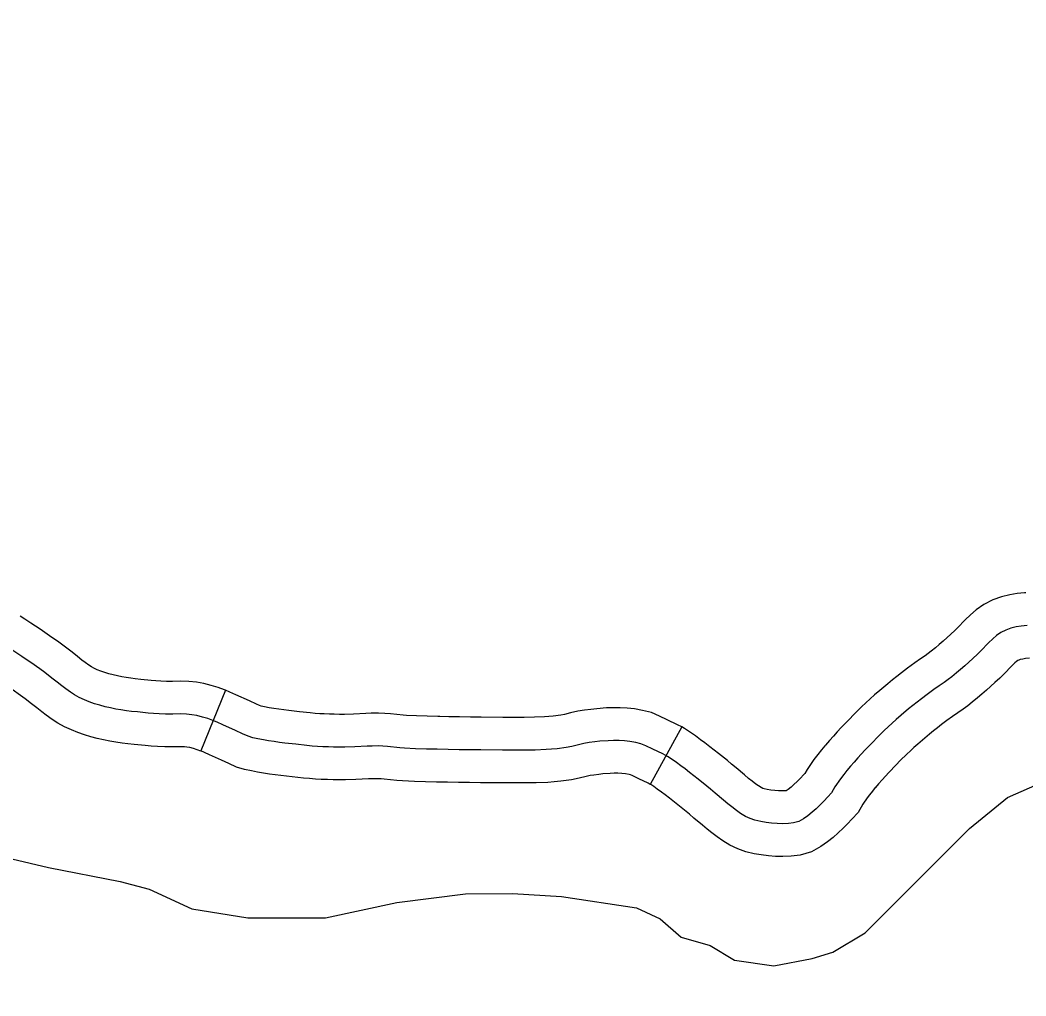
# Model space of a CAD drawing. Extents: x -19 to 366, y -4 to 359.
# Drawn here: x 133.7443 to 134.1806, y 196.471 to 196.8944 of the extents above; entities that cross this region are included whole.
import ezdxf

# ---------------------------------------------------------------- set-up
doc = ezdxf.new("R2010")
doc.units = 0
for name, color, linetype in [('Level 35', 7, 'Continuous'), ('Level 45', 7, 'Continuous'), ('Level 60', 7, 'Continuous')]:
    doc.layers.add(name, color=color, linetype=linetype)

msp = doc.modelspace()

# ---------------------------------------------------------------- linework, layer by layer
at = {"layer": 'Level 35'}
msp.add_lwpolyline([(133.73017, 196.53293), (133.75669, 196.52674), (133.78775, 196.5206), (133.80026, 196.51732), (133.81886, 196.50878), (133.84309, 196.50485), (133.87674, 196.5048), (133.90767, 196.51155), (133.9375, 196.51525), (133.95792, 196.51545), (133.9791, 196.51414), (134.01166, 196.50916), (134.02191, 196.50433), (134.03106, 196.49646), (134.04357, 196.49279), (134.05421, 196.48645), (134.07125, 196.48396), (134.08785, 196.48716), (134.0969, 196.4899), (134.11081, 196.49838), (134.15612, 196.54355), (134.17263, 196.55698), (134.21668, 196.57637)], dxfattribs=at)
at = {"layer": 'Level 45'}
for p, q in [((133.83336, 196.60356), (133.82263, 196.57725)), ((134.03128, 196.58768), (134.01766, 196.56275))]:
    msp.add_line(p, q, dxfattribs=at)
for points in [[(134.18057, 196.64586), (134.17994, 196.64582), (134.17676, 196.6455), (134.17362, 196.64501), (134.16995, 196.64412), (134.16619, 196.64278), (134.16238, 196.64084), (134.15903, 196.63848), (134.15657, 196.63635), (134.15428, 196.63412), (134.15095, 196.63067), (134.14978, 196.62952), (134.14803, 196.62793), (134.14465, 196.62488), (134.14291, 196.62337), (134.14137, 196.62204), (134.13953, 196.62054), (134.13824, 196.61952), (134.1369, 196.61854), (134.13493, 196.61717), (134.13243, 196.61549), (134.12928, 196.6132), (134.1266, 196.61116), (134.12458, 196.60957), (134.12267, 196.60805), (134.12065, 196.60641), (134.11722, 196.6035), (134.11498, 196.60156), (134.11299, 196.59979), (134.11121, 196.59815), (134.10927, 196.59634), (134.10593, 196.59307), (134.10386, 196.59092), (134.10052, 196.58741), (134.09874, 196.58551), (134.09712, 196.58373), (134.09537, 196.58178), (134.09366, 196.57982), (134.09336, 196.57944)], [(133.83336, 196.60356), (133.83297, 196.60371), (133.8302, 196.60473), (133.8272, 196.60565), (133.82405, 196.60645), (133.82083, 196.60704), (133.8175, 196.60741), (133.81406, 196.6075), (133.8104, 196.60741), (133.80778, 196.60744), (133.80532, 196.60754), (133.80319, 196.60767), (133.80116, 196.60784), (133.79661, 196.60828), (133.79427, 196.60853), (133.79235, 196.60877), (133.7903, 196.60907), (133.78844, 196.60939), (133.78652, 196.60978), (133.78469, 196.61021), (133.78281, 196.61072), (133.78107, 196.61125), (133.77929, 196.61187), (133.77779, 196.61247), (133.77636, 196.61313), (133.77523, 196.61375), (133.7741, 196.61447), (133.7725, 196.61562), (133.77111, 196.61666), (133.76919, 196.61819), (133.76683, 196.62007), (133.76349, 196.62265), (133.76111, 196.62438), (133.7571, 196.62722), (133.75498, 196.62867), (133.75295, 196.63003), (133.74896, 196.63267), (133.74639, 196.63437), (133.74431, 196.63569)], [(134.18107, 196.63166), (134.17857, 196.63141), (134.1764, 196.63106), (134.17402, 196.63049), (134.17182, 196.6297), (134.16972, 196.62864), (134.1678, 196.62728), (134.16618, 196.62588), (134.16434, 196.62409), (134.16103, 196.62066), (134.15954, 196.6192), (134.15758, 196.61741), (134.15407, 196.61425), (134.1522, 196.61262), (134.15049, 196.61115), (134.14844, 196.60947), (134.14682, 196.60819), (134.14512, 196.60696), (134.14297, 196.60546), (134.14058, 196.60384), (134.13775, 196.6018), (134.13529, 196.59993), (134.1334, 196.59844), (134.13159, 196.597), (134.12972, 196.59547), (134.12646, 196.59272), (134.12436, 196.59089), (134.12252, 196.58925), (134.12086, 196.58773), (134.11908, 196.58607), (134.11602, 196.58307), (134.11412, 196.58109), (134.11086, 196.57767), (134.10918, 196.57587), (134.10764, 196.57419), (134.10602, 196.57238), (134.10451, 196.57064), (134.10298, 196.56879), (134.10154, 196.56699), (134.10017, 196.56518), (134.09774, 196.56166), (134.09624, 196.55901), (134.09468, 196.55731), (134.09293, 196.55546), (134.09137, 196.55387), (134.08957, 196.55215), (134.08784, 196.55063), (134.08595, 196.54912), (134.08409, 196.54781), (134.08209, 196.5467)], [(133.79265, 196.59442), (133.79047, 196.59469), (133.78806, 196.59504), (133.78583, 196.59542), (133.78347, 196.5959), (133.7812, 196.59644), (133.77888, 196.59706), (133.77664, 196.59775), (133.77431, 196.59857), (133.77221, 196.59941), (133.76997, 196.60043), (133.76797, 196.60153), (133.76614, 196.6027), (133.76408, 196.60417), (133.76241, 196.60544), (133.76035, 196.60707), (133.75806, 196.60889), (133.75499, 196.61127), (133.75283, 196.61283), (133.74898, 196.61556), (133.747, 196.61692), (133.74507, 196.61822), (133.74113, 196.62082)], [(134.18219, 196.61749), (134.18038, 196.61731), (134.17918, 196.61712), (134.17809, 196.61686), (134.17745, 196.61663), (134.17707, 196.61644), (134.17656, 196.61608), (134.17579, 196.61541), (134.1744, 196.61406), (134.17112, 196.61066), (134.1693, 196.60887), (134.16712, 196.60689), (134.1635, 196.60362), (134.16149, 196.60187), (134.15962, 196.60027), (134.15734, 196.5984), (134.15539, 196.59686), (134.15335, 196.59538), (134.151, 196.59375), (134.14872, 196.5922), (134.14622, 196.5904), (134.14399, 196.58869), (134.14222, 196.5873), (134.14051, 196.58594), (134.13879, 196.58454), (134.13571, 196.58193), (134.13374, 196.58022), (134.13204, 196.57871), (134.13051, 196.5773), (134.1289, 196.5758), (134.12611, 196.57307), (134.12437, 196.57127), (134.12119, 196.56793), (134.11962, 196.56624), (134.11817, 196.56466), (134.11667, 196.56298), (134.11535, 196.56146), (134.11525, 196.56135)], [(133.82272, 196.57721), (133.82114, 196.57779), (133.81954, 196.57828), (133.81797, 196.57868), (133.81666, 196.57892), (133.81558, 196.57904), (133.81404, 196.57908), (133.8106, 196.579), (133.80706, 196.57903), (133.80387, 196.57917), (133.80112, 196.57933), (133.79859, 196.57955), (133.79373, 196.58002), (133.79104, 196.58031), (133.78858, 196.58061), (133.78583, 196.58101), (133.78321, 196.58146), (133.78041, 196.58203), (133.77771, 196.58267), (133.77496, 196.58341), (133.7722, 196.58425), (133.76934, 196.58526), (133.76662, 196.58634), (133.76359, 196.58773), (133.76072, 196.58931), (133.75818, 196.59093), (133.75566, 196.59273), (133.7537, 196.59421), (133.7515, 196.59596), (133.7493, 196.59772), (133.74648, 196.59989), (133.74455, 196.60129), (133.74087, 196.6039)], [(133.92639, 196.59215), (133.92555, 196.59217), (133.92091, 196.59229), (133.91628, 196.59243), (133.91193, 196.59259), (133.91047, 196.59271), (133.90504, 196.59333), (133.90247, 196.59354), (133.89972, 196.59363), (133.89664, 196.59359), (133.89431, 196.59351), (133.88888, 196.59325), (133.88502, 196.59313), (133.88288, 196.59313), (133.88051, 196.59316), (133.87846, 196.5932), (133.87625, 196.59329), (133.87425, 196.59339), (133.87229, 196.59354), (133.87006, 196.59376), (133.86544, 196.59424), (133.86091, 196.59476), (133.85865, 196.59506), (133.85656, 196.59535), (133.85438, 196.59568), (133.85238, 196.59602), (133.85028, 196.59643), (133.84883, 196.59674), (133.84814, 196.59695), (133.8468, 196.59753), (133.84374, 196.59904), (133.83792, 196.60163), (133.83524, 196.60279), (133.83336, 196.60356)], [(134.08209, 196.5467), (134.07979, 196.54602), (134.07762, 196.54574), (134.07501, 196.54566), (134.07262, 196.54571), (134.07027, 196.54588), (134.06787, 196.54617), (134.06556, 196.54657), (134.06305, 196.54716), (134.06104, 196.54787), (134.05898, 196.54887), (134.05685, 196.55015), (134.05506, 196.55141), (134.05305, 196.55294), (134.05135, 196.55431), (134.04939, 196.55592), (134.04576, 196.55898), (134.04377, 196.56066), (134.04215, 196.56201), (134.03843, 196.56495), (134.03472, 196.56789), (134.03273, 196.56943), (134.03096, 196.57077), (134.029, 196.57222), (134.02714, 196.57354), (134.02518, 196.57483), (134.02311, 196.57596), (134.01881, 196.57796), (134.01571, 196.57949), (134.0136, 196.58039), (134.01143, 196.58094), (134.00883, 196.58137), (134.00646, 196.58162), (134.00411, 196.58176), (134.00176, 196.58178), (133.99942, 196.5817), (133.99583, 196.58143), (133.99358, 196.58118), (133.99111, 196.58086), (133.98889, 196.58052), (133.98649, 196.57996), (133.98365, 196.57923), (133.98118, 196.57873), (133.97721, 196.57821), (133.97483, 196.57797), (133.97249, 196.57781), (133.96778, 196.57764), (133.96305, 196.57757), (133.95831, 196.57755), (133.9536, 196.57758), (133.94414, 196.57768), (133.93943, 196.57773), (133.93469, 196.5778), (133.92997, 196.57788), (133.92523, 196.57797), (133.92052, 196.57809), (133.9158, 196.57823), (133.91108, 196.57841), (133.90909, 196.57857), (133.90364, 196.57919), (133.90167, 196.57936), (133.89959, 196.57942), (133.89696, 196.57939), (133.8949, 196.57932), (133.88944, 196.57905), (133.88523, 196.57893), (133.88279, 196.57893), (133.88027, 196.57896), (133.87805, 196.57901), (133.8756, 196.5791), (133.87333, 196.57922), (133.87105, 196.57939), (133.86863, 196.57963), (133.8639, 196.58012), (133.85919, 196.58066), (133.85677, 196.58098), (133.85451, 196.58129), (133.8521, 196.58166), (133.84984, 196.58205), (133.84746, 196.5825), (133.84522, 196.58298), (133.84319, 196.58362), (133.84084, 196.58463), (133.83771, 196.58617), (133.83221, 196.58862), (133.82974, 196.58969), (133.82785, 196.59046), (133.82567, 196.59126), (133.82337, 196.59197), (133.82101, 196.59256), (133.81875, 196.59298), (133.81654, 196.59323), (133.81405, 196.59329), (133.8105, 196.59321), (133.80742, 196.59324), (133.8046, 196.59335), (133.80215, 196.5935), (133.79987, 196.5937), (133.79517, 196.59415), (133.79265, 196.59442)], [(134.03128, 196.58768), (134.02952, 196.58864), (134.02496, 196.59076), (134.02164, 196.59241), (134.01814, 196.59389), (134.01434, 196.59486), (134.01074, 196.59545), (134.00762, 196.59578), (134.00459, 196.59596), (134.0016, 196.59599), (133.99865, 196.59589), (133.99452, 196.59558), (133.9919, 196.59529), (133.98909, 196.59493), (133.98617, 196.59447), (133.98311, 196.59375), (133.98048, 196.59308), (133.97884, 196.59275), (133.97559, 196.59232), (133.97363, 196.59213), (133.97174, 196.592), (133.96742, 196.59184), (133.96291, 196.59178), (133.95832, 196.59176), (133.95371, 196.59178), (133.9443, 196.59188), (133.93961, 196.59194), (133.9349, 196.592), (133.93023, 196.59208), (133.92639, 196.59215)], [(134.09336, 196.57944), (134.09195, 196.57774), (134.09032, 196.5757), (134.08866, 196.5735), (134.0857, 196.56922), (134.08468, 196.56742), (134.08427, 196.56698), (134.08271, 196.56532), (134.0814, 196.56399), (134.07996, 196.56262), (134.07872, 196.56152), (134.07742, 196.56049), (134.07663, 196.55994), (134.07646, 196.55991), (134.07495, 196.55987), (134.07329, 196.5599), (134.07162, 196.56002), (134.06993, 196.56023), (134.06841, 196.56049), (134.06706, 196.56081), (134.06653, 196.561), (134.06576, 196.56137), (134.06461, 196.56206), (134.06345, 196.56288), (134.06181, 196.56412), (134.06031, 196.56533), (134.05847, 196.56684), (134.05492, 196.56985), (134.05288, 196.57156), (134.05109, 196.57304), (134.04725, 196.57608), (134.04348, 196.57907), (134.04138, 196.5807), (134.03948, 196.58214), (134.03732, 196.58374), (134.03514, 196.58527), (134.03251, 196.58701), (134.03128, 196.58768)], [(133.92582, 196.56375), (133.92492, 196.56377), (133.92013, 196.56389), (133.91532, 196.56403), (133.91024, 196.56422), (133.9077, 196.56443), (133.90225, 196.56506), (133.90088, 196.56517), (133.89946, 196.56521), (133.89728, 196.56519), (133.89549, 196.56513), (133.89, 196.56486), (133.88543, 196.56472), (133.8827, 196.56472), (133.88004, 196.56475), (133.87763, 196.56481), (133.87496, 196.5649), (133.87241, 196.56504), (133.86981, 196.56524), (133.86719, 196.5655), (133.86235, 196.566), (133.85747, 196.56656), (133.85488, 196.5669), (133.85245, 196.56724), (133.84982, 196.56764), (133.84731, 196.56807), (133.84465, 196.56858), (133.84161, 196.56923), (133.83824, 196.57028), (133.83487, 196.57174), (133.83168, 196.57331), (133.82651, 196.57561), (133.82424, 196.57659), (133.82263, 196.57725)], [(134.01766, 196.56275), (134.0167, 196.56327), (134.01266, 196.56515), (134.00978, 196.56658), (134.00906, 196.56689), (134.00852, 196.56702), (134.00693, 196.56729), (134.0053, 196.56746), (134.00362, 196.56756), (134.00192, 196.56757), (134.00019, 196.56752), (133.99714, 196.56728), (133.99527, 196.56708), (133.99312, 196.5668), (133.99161, 196.56656), (133.98987, 196.56616), (133.98681, 196.56538), (133.98351, 196.56471), (133.97884, 196.56409), (133.97602, 196.56382), (133.97324, 196.56362), (133.96814, 196.56344), (133.96318, 196.56337), (133.9583, 196.56335), (133.95349, 196.56337), (133.94398, 196.56347), (133.93924, 196.56353), (133.93447, 196.56359), (133.92971, 196.56367), (133.92582, 196.56375)], [(134.11525, 196.56135), (134.114, 196.55983), (134.11276, 196.55827), (134.11168, 196.55685), (134.10978, 196.5541), (134.10779, 196.5506), (134.10508, 196.54763), (134.10315, 196.54559), (134.10134, 196.54376), (134.09918, 196.54169), (134.09697, 196.53974), (134.09447, 196.53774), (134.09164, 196.53576), (134.08761, 196.53352), (134.08273, 196.53208), (134.07877, 196.53156), (134.07508, 196.53145), (134.07194, 196.53152), (134.06892, 196.53174), (134.06581, 196.53211), (134.06271, 196.53265), (134.05905, 196.53351), (134.05556, 196.53474), (134.05219, 196.53638), (134.0491, 196.53824), (134.04668, 196.53994), (134.04429, 196.54176), (134.04239, 196.54329), (134.0403, 196.545), (134.03661, 196.54812), (134.03467, 196.54975), (134.0332, 196.55098), (134.02961, 196.55381), (134.02596, 196.55671), (134.02409, 196.55816), (134.02245, 196.5594), (134.02068, 196.56071), (134.01913, 196.5618), (134.01786, 196.56264), (134.01766, 196.56275)]]:
    msp.add_lwpolyline(points, dxfattribs=at)
at = {"layer": 'Level 60'}
for points in [[(139.44064, 1.53154), (139.25106, 10.14733), (139.06082, 18.76327), (138.86992, 27.37935), (138.67836, 35.99557), (138.48613, 44.61194), (138.29325, 53.22845), (138.09971, 61.84511), (137.9055, 70.46191), (137.71065, 79.07885), (137.51513, 87.69595), (137.31896, 96.31318), (137.12214, 104.93057), (136.92466, 113.54809), (136.72653, 122.16577), (136.52775, 130.78359), (136.32832, 139.40156), (136.12824, 148.01968), (135.9275, 156.63794), (135.72612, 165.25636), (135.5241, 173.87492), (135.32143, 182.49362), (135.11811, 191.11248), (134.91415, 199.73149), (134.70954, 208.35064), (134.50429, 216.96995), (134.2984, 225.5894), (134.09187, 234.209), (133.8847, 242.82876), (133.6769, 251.44866), (133.46845, 260.06872), (133.25937, 268.68892), (133.04965, 277.30928), (132.8393, 285.92978), (132.62831, 294.55044), (132.41669, 303.17125), (132.20444, 311.79221), (131.99156, 320.41333), (131.77805, 329.0346), (131.56391, 337.65601), (131.34914, 346.27759)], [(0, 189.51617), (7.11214, 189.52059), (14.22427, 189.53386), (21.33637, 189.55597), (28.44845, 189.58693), (35.56048, 189.62672), (42.67245, 189.67537), (49.78436, 189.73285), (56.89619, 189.79918), (64.00793, 189.87436), (71.11958, 189.95838), (78.23111, 190.05124), (85.34253, 190.15294), (92.45381, 190.26349), (99.56495, 190.38288), (106.67593, 190.51112), (113.78675, 190.6482), (120.89739, 190.79412), (128.00785, 190.94888), (135.11811, 191.11248), (142.22816, 191.28493), (149.33799, 191.46621), (156.44759, 191.65634), (163.55694, 191.85531), (170.66605, 192.06312), (177.77489, 192.27977), (184.88345, 192.50526), (191.99173, 192.73959), (199.09971, 192.98276), (206.20739, 193.23477), (213.31474, 193.49561), (220.42177, 193.7653), (227.52845, 194.04382), (234.63479, 194.33118), (241.74076, 194.62738), (248.84635, 194.93241), (255.95157, 195.24628), (263.05638, 195.56898), (270.16079, 195.90052), (277.26478, 196.24089), (284.36834, 196.5901), (291.47147, 196.94814), (298.57414, 197.31501), (305.67635, 197.69072), (312.77809, 198.07525), (319.87934, 198.46862), (326.9801, 198.87082), (334.08035, 199.28185), (341.18009, 199.7017)]]:
    msp.add_spline(points, degree=3, dxfattribs=at)

doc.saveas('drawing.dxf')
